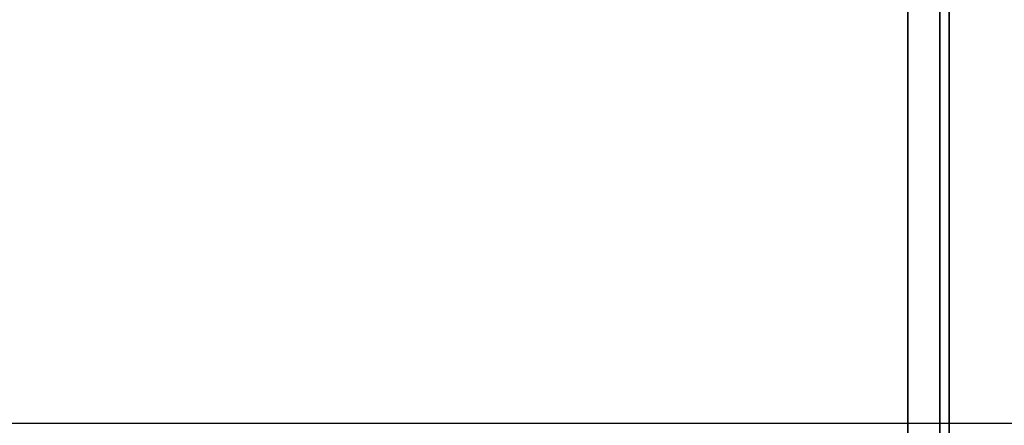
# Model space of a CAD drawing. Header units: millimetres. Extents: x -332 to 332, y -5 to 968.
# Tile 643 of 656: x 12 to 36, y 767 to 777. Entities that reach past the tile are written whole.
import ezdxf

# ---------------------------------------------------------------- set-up
doc = ezdxf.new("R2010")
doc.units = ezdxf.units.MM
doc.header["$MEASUREMENT"] = 0
doc.layers.add('IGES level 21', color=9, linetype='Continuous')
doc.layers.add('IGES level 38', color=9, linetype='Continuous')

msp = doc.modelspace()

# ---------------------------------------------------------------- linework, layer by layer
at = {"layer": 'IGES level 21', "color": 253}
msp.add_open_spline([(-90, 767.13, 1699.032), (0, 767.13, 1699.032), (90, 767.13, 1699.032)], degree=2, dxfattribs=at)
at = {"layer": 'IGES level 38'}
for points in [[(34, 901.538, 1698.593), (34, 827.038, 1698.593), (34, 752.538, 1698.593)], [(34, 752.538, 1693.593), (34, 827.038, 1693.593), (34, 901.538, 1693.593)], [(34, 901.538, 1693.593), (34, 827.038, 1693.593), (34, 752.538, 1693.593)], [(34, 901.538, 1698.593), (34, 827.038, 1698.593), (34, 752.538, 1698.593)], [(34.773, 752.538, 1698.227), (34.773, 827.038, 1698.227), (34.773, 901.538, 1698.227)], [(34.773, 901.538, 1693.959), (34.773, 827.038, 1693.959), (34.773, 752.538, 1693.959)], [(35, 752.538, 1697.593), (35, 827.038, 1697.593), (35, 901.538, 1697.593)], [(35, 901.538, 1694.593), (35, 827.038, 1694.593), (35, 752.538, 1694.593)], [(35, 901.538, 1697.593), (35, 827.038, 1697.593), (35, 752.538, 1697.593)], [(35, 752.538, 1694.593), (35, 827.038, 1694.593), (35, 901.538, 1694.593)]]:
    msp.add_open_spline(points, degree=2, dxfattribs=at)

doc.saveas('drawing.dxf')
